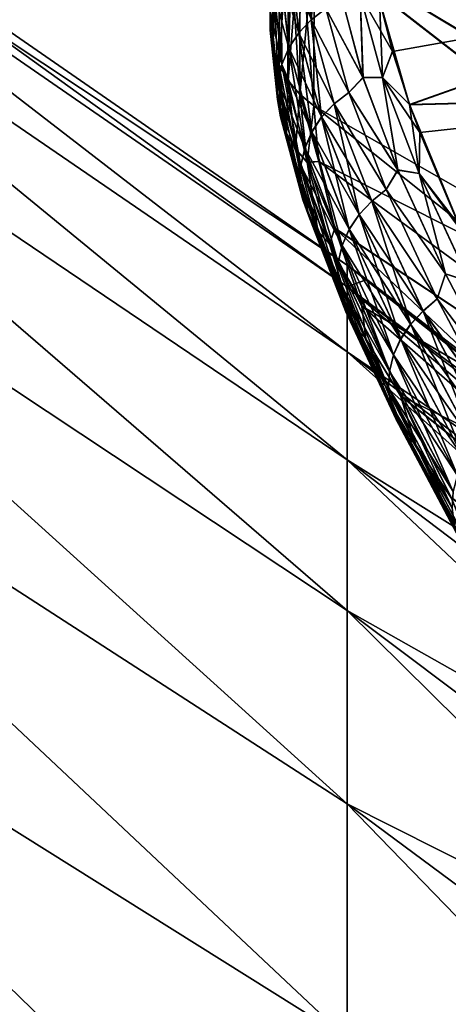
# Model space of a CAD drawing. Header units: metres. Extents: x -2 to 102, y -85 to 102.
# Tile 273 of 343: x 79.677 to 80.302, y 22.755 to 24.192. Entities that reach past the tile are written whole.
import ezdxf

# ---------------------------------------------------------------- set-up
doc = ezdxf.new("R2010")
doc.units = ezdxf.units.M
doc.layers.add('solid_21064300', color=7, linetype='CONTINUOUS')

msp = doc.modelspace()

# ---------------------------------------------------------------- linework, layer by layer
at = {"layer": 'solid_21064300'}
for points in [[(80.107178, 24.701286, -1.143934), (81.271263, 23.869299), (80.107262, 24.727703)], [(80.107178, 24.701128, 1.147383), (80.107262, 24.727703), (81.271255, 23.8398, 1.186334)], [(80.107262, 24.727703), (81.271263, 23.869299), (81.271255, 23.8398, 1.186334)], [(80.106949, 24.621334, 2.293463), (80.107178, 24.701128, 1.147383), (81.271255, 23.8398, 1.186334)], [(80.107178, 24.701286, -1.143934), (80.106956, 24.621655, -2.290017), (81.271263, 23.839798, -1.186356)], [(80.107178, 24.701286, -1.143934), (81.271263, 23.839798, -1.186356), (81.271263, 23.869299)], [(80.154282, 23.801918, -1.22692), (78.987701, 24.608393, -1.28967), (78.987701, 24.642164)], [(80.154282, 23.833519), (80.154282, 23.801918, -1.22692), (78.987701, 24.642164)], [(78.987701, 24.608393, 1.289669), (80.154282, 23.833519), (78.987701, 24.642164)], [(80.106575, 24.488495, 3.434633), (80.106949, 24.621334, 2.293463), (81.271255, 23.751373, 2.369735)], [(80.106956, 24.621655, -2.290017), (80.106583, 24.488974, -3.4312), (81.271263, 23.751369, -2.369779)], [(80.106949, 24.621334, 2.293463), (81.271255, 23.8398, 1.186334), (81.271255, 23.751373, 2.369735)], [(80.106956, 24.621655, -2.290017), (81.271263, 23.751369, -2.369779), (81.271263, 23.839798, -1.186356)], [(80.154282, 23.707199, -2.450586), (78.987701, 24.507172, -2.575806), (78.987701, 24.608393, -1.28967)], [(80.154282, 23.801918, -1.22692), (80.154282, 23.707199, -2.450586), (78.987701, 24.608393, -1.28967)], [(80.154282, 23.801918, 1.22692), (80.154282, 23.833519), (78.987701, 24.608393, 1.289669)], [(80.154282, 23.707199, 2.450586), (78.987701, 24.608393, 1.289669), (78.987701, 24.507172, 2.575805)], [(80.154282, 23.707199, 2.450586), (80.154282, 23.801918, 1.22692), (78.987701, 24.608393, 1.289669)], [(80.154282, 23.549612, -3.667754), (78.987701, 24.338778, -3.854882), (78.987701, 24.507172, -2.575806)], [(80.154282, 23.707199, -2.450586), (80.154282, 23.549612, -3.667754), (78.987701, 24.507172, -2.575806)], [(80.154282, 23.549612, 3.667754), (78.987701, 24.507172, 2.575805), (78.987701, 24.338778, 3.854882)], [(80.154282, 23.549612, 3.667754), (80.154282, 23.707199, 2.450586), (78.987701, 24.507172, 2.575805)], [(80.106064, 24.302885, 4.568428), (80.106575, 24.488495, 3.434633), (81.271255, 23.604242, 3.547279)], [(80.106583, 24.488974, -3.4312), (80.106071, 24.303524, -4.565017), (81.271263, 23.604231, -3.547344)], [(80.106575, 24.488495, 3.434633), (81.271255, 23.751373, 2.369735), (81.271255, 23.604242, 3.547279)], [(80.106583, 24.488974, -3.4312), (81.271263, 23.604231, -3.547344), (81.271263, 23.751369, -2.369779)], [(80.042473, 24.414589, 4.589357), (80.041786, 24.176214, 5.713917), (80.04248, 24.202394, 5.720093)], [(80.042473, 24.414589, 4.589357), (80.046516, 24.388443, 4.584454), (80.041786, 24.176214, 5.713917)], [(80.042473, 24.415232, -4.585931), (80.042572, 24.202391, -5.720061), (80.04187, 24.176226, -5.713888)], [(80.046516, 24.389086, -4.58103), (80.042473, 24.415232, -4.585931), (80.04187, 24.176226, -5.713888)], [(80.046516, 24.389086, -4.58103), (80.04187, 24.176226, -5.713888), (80.045975, 24.150356, -5.707788)], [(80.055252, 24.364071, -4.576345), (80.046516, 24.389086, -4.58103), (80.045975, 24.150356, -5.707788)], [(80.046516, 24.388443, 4.584454), (80.045906, 24.150333, 5.707814), (80.041786, 24.176214, 5.713917)], [(80.046516, 24.388443, 4.584454), (80.055252, 24.363428, 4.579764), (80.045906, 24.150333, 5.707814)], [(80.055252, 24.363428, 4.579764), (80.05471, 24.125586, 5.701982), (80.045906, 24.150333, 5.707814)], [(80.055252, 24.364071, -4.576345), (80.045975, 24.150356, -5.707788), (80.054764, 24.125614, -5.701957)], [(80.055252, 24.363428, 4.579764), (80.06839, 24.340349, 4.575441), (80.05471, 24.125586, 5.701982)], [(80.06839, 24.34099, -4.572024), (80.055252, 24.364071, -4.576345), (80.054764, 24.125614, -5.701957)], [(80.154282, 23.329576, -4.875196), (78.987701, 24.103674, -5.123393), (78.987701, 24.338778, -3.854882)], [(80.154282, 23.549612, -3.667754), (80.154282, 23.329576, -4.875196), (78.987701, 24.338778, -3.854882)], [(80.154282, 23.329576, 4.875196), (78.987701, 24.338778, 3.854882), (78.987701, 24.103674, 5.123392)], [(80.154282, 23.329576, 4.875196), (80.154282, 23.549612, 3.667754), (78.987701, 24.338778, 3.854882)], [(80.06839, 24.340349, 4.575441), (80.067917, 24.102768, 5.696607), (80.05471, 24.125586, 5.701982)], [(80.06839, 24.34099, -4.572024), (80.054764, 24.125614, -5.701957), (80.06778, 24.103031, -5.696637)], [(80.06839, 24.34099, -4.572024), (80.06778, 24.103031, -5.696637), (80.084885, 24.082853, -5.691887)], [(80.06839, 24.340349, 4.575441), (80.085518, 24.319948, 4.571621), (80.067917, 24.102768, 5.696607)], [(80.085518, 24.320589, -4.568208), (80.06839, 24.34099, -4.572024), (80.084885, 24.082853, -5.691887)], [(80.085518, 24.319948, 4.571621), (80.085098, 24.082611, 5.691863), (80.067917, 24.102768, 5.696607)], [(80.085518, 24.320589, -4.568208), (80.084885, 24.082853, -5.691887), (80.105423, 24.065969, -5.687916)], [(80.085518, 24.319948, 4.571621), (80.106064, 24.302885, 4.568428), (80.085098, 24.082611, 5.691863)], [(80.085518, 24.320589, -4.568208), (80.105423, 24.065969, -5.687916), (80.106071, 24.303524, -4.565017)], [(80.085098, 24.082611, 5.691863), (80.106064, 24.302885, 4.568428), (80.105415, 24.065962, 5.687948)], [(80.112175, 24.309462, 5.745394), (80.090706, 24.29368, 5.741658), (80.101768, 24.191565, 6.126545)], [(80.123169, 24.207716, 6.128987), (80.112175, 24.309462, 5.745394), (80.101768, 24.191565, 6.126545)], [(80.105415, 24.065962, 5.687948), (80.106064, 24.302885, 4.568428), (81.271255, 23.398766, 4.716055)], [(80.106071, 24.303524, -4.565017), (80.105423, 24.065969, -5.687916), (81.271263, 23.398748, -4.716142)], [(80.106064, 24.302885, 4.568428), (81.271255, 23.604242, 3.547279), (81.271255, 23.398766, 4.716055)], [(80.106071, 24.303524, -4.565017), (81.271263, 23.398748, -4.716142), (81.271263, 23.604231, -3.547344)], [(80.072479, 24.27442, 5.737103), (80.083534, 24.172319, 6.121932), (80.090706, 24.29368, 5.741658)], [(80.083534, 24.172319, 6.121932), (80.101768, 24.191565, 6.126545), (80.090706, 24.29368, 5.741658)], [(80.058075, 24.2523, 5.731875), (80.069122, 24.150312, 6.116279), (80.072479, 24.27442, 5.737103)], [(80.058174, 24.25226, -5.731835), (80.072563, 24.274364, -5.737058), (80.083527, 24.172365, -6.121773)], [(80.069122, 24.150312, 6.116279), (80.083534, 24.172319, 6.121932), (80.072479, 24.27442, 5.737103)], [(80.083527, 24.172365, -6.121773), (80.072563, 24.274364, -5.737058), (80.101761, 24.191608, -6.126386)], [(80.047966, 24.228031, 5.726144), (80.05899, 24.126249, 6.109769), (80.058075, 24.2523, 5.731875)], [(80.048065, 24.228008, -5.726108), (80.058174, 24.25226, -5.731835), (80.069115, 24.150356, -6.11612)], [(80.05899, 24.126249, 6.109769), (80.069122, 24.150312, 6.116279), (80.058075, 24.2523, 5.731875)], [(80.069115, 24.150356, -6.11612), (80.058174, 24.25226, -5.731835), (80.083527, 24.172365, -6.121773)], [(80.245132, 24.067879, 6.617633), (80.711327, 24.233545, 6.187296), (80.201118, 24.220669, 6.164386)], [(80.20121, 24.220272, -6.165697), (80.711304, 24.233112, -6.188738), (80.220108, 24.145254, -6.400571)], [(80.711304, 24.233112, -6.188738), (80.245323, 24.067345, -6.619049), (80.220108, 24.145254, -6.400571)], [(80.245132, 24.067879, 6.617633), (80.749962, 24.081099, 6.640653), (80.711327, 24.233545, 6.187296)], [(80.711304, 24.233112, -6.188738), (80.749992, 24.080524, -6.6422), (80.245323, 24.067345, -6.619049)], [(80.04248, 24.202394, 5.720093), (80.053467, 24.100904, 6.102612), (80.047966, 24.228031, 5.726144)], [(80.042572, 24.202391, -5.720061), (80.048065, 24.228008, -5.726108), (80.058983, 24.126293, -6.109611)], [(80.053467, 24.100904, 6.102612), (80.05899, 24.126249, 6.109769), (80.047966, 24.228031, 5.726144)], [(80.058983, 24.126293, -6.109611), (80.048065, 24.228008, -5.726108), (80.069115, 24.150356, -6.11612)], [(80.146393, 24.223719, -6.117386), (80.177177, 24.107109, -6.479768), (80.123169, 24.207764, -6.128822)], [(80.1464, 24.223665, 6.117579), (80.123169, 24.207716, 6.128987), (80.177216, 24.106989, 6.480118)], [(80.172821, 24.228045, -6.129605), (80.177177, 24.107109, -6.479768), (80.146393, 24.223719, -6.117386)], [(80.1464, 24.223665, 6.117579), (80.177216, 24.106989, 6.480118), (80.172829, 24.227993, 6.129789)], [(80.172821, 24.228045, -6.129605), (80.20121, 24.220272, -6.165697), (80.220108, 24.145254, -6.400571)], [(80.172821, 24.228045, -6.129605), (80.220108, 24.145254, -6.400571), (80.205467, 24.107203, -6.501973)], [(80.172821, 24.228045, -6.129605), (80.205467, 24.107203, -6.501973), (80.177177, 24.107109, -6.479768)], [(80.172829, 24.227993, 6.129789), (80.205498, 24.107088, 6.502306), (80.201118, 24.220669, 6.164386)], [(80.177216, 24.106989, 6.480118), (80.205498, 24.107088, 6.502306), (80.172829, 24.227993, 6.129789)], [(80.245132, 24.067879, 6.617633), (80.201118, 24.220669, 6.164386), (80.220009, 24.145597, 6.39957)], [(80.205498, 24.107088, 6.502306), (80.220009, 24.145597, 6.39957), (80.201118, 24.220669, 6.164386)], [(80.041786, 24.176214, 5.713917), (80.052734, 24.075096, 6.095037), (80.04248, 24.202394, 5.720093)], [(80.04187, 24.176226, -5.713888), (80.042572, 24.202391, -5.720061), (80.053467, 24.10095, -6.102454)], [(80.052734, 24.075096, 6.095037), (80.053467, 24.100904, 6.102612), (80.04248, 24.202394, 5.720093)], [(80.053467, 24.10095, -6.102454), (80.042572, 24.202391, -5.720061), (80.058983, 24.126293, -6.109611)], [(80.101761, 24.191608, -6.126386), (80.123169, 24.207764, -6.128822), (80.156319, 24.085558, -6.504808)], [(80.156342, 24.085455, 6.505106), (80.123169, 24.207716, 6.128987), (80.101768, 24.191565, 6.126545)], [(80.177177, 24.107109, -6.479768), (80.156319, 24.085558, -6.504808), (80.123169, 24.207764, -6.128822)], [(80.177216, 24.106989, 6.480118), (80.123169, 24.207716, 6.128987), (80.156342, 24.085455, 6.505106)], [(80.083527, 24.172365, -6.121773), (80.101761, 24.191608, -6.126386), (80.135109, 24.068911, -6.503612)], [(80.083534, 24.172319, 6.121932), (80.116898, 24.049589, 6.499222), (80.101768, 24.191565, 6.126545)], [(80.135109, 24.068911, -6.503612), (80.101761, 24.191608, -6.126386), (80.156319, 24.085558, -6.504808)], [(80.156342, 24.085455, 6.505106), (80.101768, 24.191565, 6.126545), (80.135132, 24.068813, 6.503898)], [(80.116898, 24.049589, 6.499222), (80.135132, 24.068813, 6.503898), (80.101768, 24.191565, 6.126545)], [(80.056808, 24.049652, 6.087289), (80.052734, 24.075096, 6.095037), (80.041786, 24.176214, 5.713917)], [(80.045906, 24.150333, 5.707814), (80.056808, 24.049652, 6.087289), (80.041786, 24.176214, 5.713917)], [(80.052727, 24.075142, -6.09488), (80.04187, 24.176226, -5.713888), (80.053467, 24.10095, -6.102454)], [(80.045975, 24.150356, -5.707788), (80.04187, 24.176226, -5.713888), (80.052727, 24.075142, -6.09488)], [(80.069115, 24.150356, -6.11612), (80.083527, 24.172365, -6.121773), (80.116875, 24.049686, -6.498936)], [(80.069122, 24.150312, 6.116279), (80.102448, 24.027718, 6.493154), (80.083534, 24.172319, 6.121932)], [(80.116875, 24.049686, -6.498936), (80.083527, 24.172365, -6.121773), (80.135109, 24.068911, -6.503612)], [(80.102448, 24.027718, 6.493154), (80.116898, 24.049589, 6.499222), (80.083534, 24.172319, 6.121932)], [(80.065559, 24.025393, 6.079618), (80.056808, 24.049652, 6.087289), (80.045906, 24.150333, 5.707814)], [(80.05471, 24.125586, 5.701982), (80.065559, 24.025393, 6.079618), (80.045906, 24.150333, 5.707814)], [(80.056801, 24.049698, -6.087132), (80.045975, 24.150356, -5.707788), (80.052727, 24.075142, -6.09488)], [(80.054764, 24.125614, -5.701957), (80.045975, 24.150356, -5.707788), (80.056801, 24.049698, -6.087132)], [(80.058983, 24.126293, -6.109611), (80.069115, 24.150356, -6.11612), (80.102425, 24.027815, -6.492868)], [(80.05899, 24.126249, 6.109769), (80.092255, 24.003901, 6.485888), (80.069122, 24.150312, 6.116279)], [(80.102425, 24.027815, -6.492868), (80.069115, 24.150356, -6.11612), (80.116875, 24.049686, -6.498936)], [(80.092255, 24.003901, 6.485888), (80.102448, 24.027718, 6.493154), (80.069122, 24.150312, 6.116279)], [(80.205467, 24.107203, -6.501973), (80.220108, 24.145254, -6.400571), (80.245323, 24.067345, -6.619049)], [(80.205498, 24.107088, 6.502306), (80.245132, 24.067879, 6.617633), (80.220009, 24.145597, 6.39957)], [(80.053467, 24.10095, -6.102454), (80.058983, 24.126293, -6.109611), (80.092224, 24.003998, -6.485602)], [(80.053467, 24.100904, 6.102612), (80.086639, 23.978905, 6.477658), (80.05899, 24.126249, 6.109769)], [(80.078712, 24.003098, 6.072268), (80.065559, 24.025393, 6.079618), (80.05471, 24.125586, 5.701982)], [(80.067917, 24.102768, 5.696607), (80.078712, 24.003098, 6.072268), (80.05471, 24.125586, 5.701982)], [(80.065559, 24.025438, -6.07946), (80.054764, 24.125614, -5.701957), (80.056801, 24.049698, -6.087132)], [(80.06778, 24.103031, -5.696637), (80.054764, 24.125614, -5.701957), (80.065559, 24.025438, -6.07946)], [(80.092224, 24.003998, -6.485602), (80.058983, 24.126293, -6.109611), (80.102425, 24.027815, -6.492868)], [(80.086639, 23.978905, 6.477658), (80.092255, 24.003901, 6.485888), (80.05899, 24.126249, 6.109769)], [(80.154282, 23.047674, -6.069709), (78.987701, 23.802504, -6.377859), (78.987701, 24.103674, -5.123393)], [(80.154282, 23.329576, -4.875196), (80.154282, 23.047674, -6.069709), (78.987701, 24.103674, -5.123393)], [(80.154282, 23.047674, 6.069709), (78.987701, 24.103674, 5.123392), (78.987701, 23.802504, 6.377859)], [(80.154282, 23.047674, 6.069709), (80.154282, 23.329576, 4.875196), (78.987701, 24.103674, 5.123392)], [(80.078705, 24.003141, -6.072111), (80.06778, 24.103031, -5.696637), (80.065559, 24.025438, -6.07946)], [(80.084885, 24.082853, -5.691887), (80.06778, 24.103031, -5.696637), (80.078705, 24.003141, -6.072111)], [(80.095833, 23.983484, 6.065478), (80.078712, 24.003098, 6.072268), (80.067917, 24.102768, 5.696607)], [(80.085098, 24.082611, 5.691863), (80.095833, 23.983484, 6.065478), (80.067917, 24.102768, 5.696607)], [(80.177177, 24.107109, -6.479768), (80.227852, 23.972464, -6.833333), (80.156319, 24.085558, -6.504808)], [(80.177216, 24.106989, 6.480118), (80.156342, 24.085455, 6.505106), (80.227928, 23.972263, 6.833832)], [(80.205467, 24.107203, -6.501973), (80.227852, 23.972464, -6.833333), (80.177177, 24.107109, -6.479768)], [(80.177216, 24.106989, 6.480118), (80.227928, 23.972263, 6.833832), (80.205498, 24.107088, 6.502306)], [(80.205467, 24.107203, -6.501973), (80.245323, 24.067345, -6.619049), (80.260109, 24.027229, -6.723572)], [(80.205467, 24.107203, -6.501973), (80.260109, 24.027229, -6.723572), (80.259148, 23.967295, -6.864906)], [(80.205467, 24.107203, -6.501973), (80.259148, 23.967295, -6.864906), (80.227852, 23.972464, -6.833333)], [(80.205498, 24.107088, 6.502306), (80.259224, 23.967102, 6.865381), (80.245132, 24.067879, 6.617633)], [(80.227928, 23.972263, 6.833832), (80.259224, 23.967102, 6.865381), (80.205498, 24.107088, 6.502306)], [(80.052727, 24.075142, -6.09488), (80.053467, 24.10095, -6.102454), (80.086609, 23.979002, -6.477374)], [(80.052734, 24.075096, 6.095037), (80.085785, 23.953537, 6.46873), (80.053467, 24.100904, 6.102612)], [(80.086609, 23.979002, -6.477374), (80.053467, 24.10095, -6.102454), (80.092224, 24.003998, -6.485602)], [(80.085785, 23.953537, 6.46873), (80.086639, 23.978905, 6.477658), (80.053467, 24.100904, 6.102612)], [(80.085754, 23.953634, -6.468447), (80.052727, 24.075142, -6.09488), (80.086609, 23.979002, -6.477374)], [(80.056801, 24.049698, -6.087132), (80.052727, 24.075142, -6.09488), (80.085754, 23.953634, -6.468447)], [(80.089714, 23.92861, 6.459391), (80.085785, 23.953537, 6.46873), (80.052734, 24.075096, 6.095037)], [(80.056808, 24.049652, 6.087289), (80.089714, 23.92861, 6.459391), (80.052734, 24.075096, 6.095037)], [(80.095833, 23.983528, -6.065321), (80.084885, 24.082853, -5.691887), (80.078705, 24.003141, -6.072111)], [(80.095833, 23.983528, -6.065321), (80.105423, 24.065969, -5.687916), (80.084885, 24.082853, -5.691887)], [(80.085098, 24.082611, 5.691863), (80.105415, 24.065962, 5.687948), (80.112755, 23.984676, 6.000349)], [(80.085098, 24.082611, 5.691863), (80.112755, 23.984676, 6.000349), (80.095833, 23.983484, 6.065478)], [(80.135109, 24.068911, -6.503612), (80.156319, 24.085558, -6.504808), (80.210808, 23.944027, -6.871127)], [(80.210876, 23.943855, 6.87155), (80.156342, 24.085455, 6.505106), (80.135132, 24.068813, 6.503898)], [(80.227852, 23.972464, -6.833333), (80.210808, 23.944027, -6.871127), (80.156319, 24.085558, -6.504808)], [(80.227928, 23.972263, 6.833832), (80.156342, 24.085455, 6.505106), (80.210876, 23.943855, 6.87155)], [(80.32016, 23.884939, 7.060623), (80.749962, 24.081099, 6.640653), (80.245132, 24.067879, 6.617633)], [(80.260109, 24.027229, -6.723572), (80.245323, 24.067345, -6.619049), (80.749992, 24.080524, -6.6422)], [(80.260109, 24.027229, -6.723572), (80.749992, 24.080524, -6.6422), (80.31739, 23.891033, -7.047097)], [(80.095833, 23.983528, -6.065321), (80.112793, 23.984516, -6.000885), (80.105423, 24.065969, -5.687916)], [(80.105415, 24.065962, 5.687948), (81.271255, 23.398766, 4.716055), (81.271255, 23.135454, 5.873174)], [(80.112755, 23.984676, 6.000349), (80.105415, 24.065962, 5.687948), (81.271255, 23.135454, 5.873174)], [(80.105423, 24.065969, -5.687916), (80.112793, 23.984516, -6.000885), (81.271263, 23.398748, -4.716142)], [(80.116875, 24.049686, -6.498936), (80.135109, 24.068911, -6.503612), (80.189919, 23.926788, -6.871083)], [(80.116898, 24.049589, 6.499222), (80.171738, 23.907425, 6.866745), (80.135132, 24.068813, 6.503898)], [(80.189919, 23.926788, -6.871083), (80.135109, 24.068911, -6.503612), (80.210808, 23.944027, -6.871127)], [(80.210876, 23.943855, 6.87155), (80.135132, 24.068813, 6.503898), (80.18998, 23.926622, 6.871489)], [(80.171738, 23.907425, 6.866745), (80.18998, 23.926622, 6.871489), (80.135132, 24.068813, 6.503898)], [(80.317116, 23.891632, 7.045779), (80.245132, 24.067879, 6.617633), (80.259933, 24.027683, 6.722426)], [(80.259224, 23.967102, 6.865381), (80.259933, 24.027683, 6.722426), (80.245132, 24.067879, 6.617633)], [(80.317116, 23.891632, 7.045779), (80.32016, 23.884939, 7.060623), (80.245132, 24.067879, 6.617633)], [(80.089691, 23.928707, -6.459108), (80.056801, 24.049698, -6.087132), (80.085754, 23.953634, -6.468447)], [(80.065559, 24.025438, -6.07946), (80.056801, 24.049698, -6.087132), (80.089691, 23.928707, -6.459108)], [(80.098312, 23.904928, 6.449941), (80.089714, 23.92861, 6.459391), (80.056808, 24.049652, 6.087289)], [(80.065559, 24.025393, 6.079618), (80.098312, 23.904928, 6.449941), (80.056808, 24.049652, 6.087289)], [(80.102425, 24.027815, -6.492868), (80.116875, 24.049686, -6.498936), (80.171669, 23.907589, -6.866339)], [(80.102448, 24.027718, 6.493154), (80.157227, 23.885708, 6.860273), (80.116898, 24.049589, 6.499222)], [(80.171669, 23.907589, -6.866339), (80.116875, 24.049686, -6.498936), (80.189919, 23.926788, -6.871083)], [(80.157227, 23.885708, 6.860273), (80.171738, 23.907425, 6.866745), (80.116898, 24.049589, 6.499222)], [(80.098282, 23.905025, -6.449659), (80.065559, 24.025438, -6.07946), (80.089691, 23.928707, -6.459108)], [(80.078705, 24.003141, -6.072111), (80.065559, 24.025438, -6.07946), (80.098282, 23.905025, -6.449659)], [(80.11129, 23.883253, 6.440684), (80.098312, 23.904928, 6.449941), (80.065559, 24.025393, 6.079618)], [(80.078712, 24.003098, 6.072268), (80.11129, 23.883253, 6.440684), (80.065559, 24.025393, 6.079618)], [(80.092224, 24.003998, -6.485602), (80.102425, 24.027815, -6.492868), (80.157158, 23.885874, -6.859868)], [(80.092255, 24.003901, 6.485888), (80.146919, 23.862171, 6.852283), (80.102448, 24.027718, 6.493154)], [(80.157158, 23.885874, -6.859868), (80.102425, 24.027815, -6.492868), (80.171669, 23.907589, -6.866339)], [(80.146919, 23.862171, 6.852283), (80.157227, 23.885708, 6.860273), (80.102448, 24.027718, 6.493154)], [(80.259148, 23.967295, -6.864906), (80.260109, 24.027229, -6.723572), (80.31739, 23.891033, -7.047097)], [(80.259224, 23.967102, 6.865381), (80.317116, 23.891632, 7.045779), (80.259933, 24.027683, 6.722426)], [(80.111267, 23.88335, -6.440403), (80.078705, 24.003141, -6.072111), (80.098282, 23.905025, -6.449659)], [(80.095833, 23.983528, -6.065321), (80.078705, 24.003141, -6.072111), (80.111267, 23.88335, -6.440403)], [(80.128242, 23.864283, 6.431918), (80.11129, 23.883253, 6.440684), (80.078712, 24.003098, 6.072268)], [(80.095833, 23.983484, 6.065478), (80.128242, 23.864283, 6.431918), (80.078712, 24.003098, 6.072268)], [(80.086609, 23.979002, -6.477374), (80.092224, 24.003998, -6.485602), (80.146858, 23.862335, -6.851879)], [(80.086639, 23.978905, 6.477658), (80.141151, 23.83757, 6.843033), (80.092255, 24.003901, 6.485888)], [(80.146858, 23.862335, -6.851879), (80.092224, 24.003998, -6.485602), (80.157158, 23.885874, -6.859868)], [(80.141151, 23.83757, 6.843033), (80.146919, 23.862171, 6.852283), (80.092255, 24.003901, 6.485888)], [(80.085754, 23.953634, -6.468447), (80.086609, 23.979002, -6.477374), (80.14109, 23.837736, -6.842629)], [(80.085785, 23.953537, 6.46873), (80.140106, 23.812698, 6.832818), (80.086639, 23.978905, 6.477658)], [(80.14109, 23.837736, -6.842629), (80.086609, 23.979002, -6.477374), (80.146858, 23.862335, -6.851879)], [(80.140106, 23.812698, 6.832818), (80.141151, 23.83757, 6.843033), (80.086639, 23.978905, 6.477658)], [(80.095833, 23.983484, 6.065478), (80.112755, 23.984676, 6.000349), (80.136116, 23.887417, 6.312624)], [(80.095833, 23.983528, -6.065321), (80.136208, 23.887108, -6.313537), (80.112793, 23.984516, -6.000885)], [(80.128212, 23.864378, -6.431638), (80.136208, 23.887108, -6.313537), (80.095833, 23.983528, -6.065321)], [(80.128212, 23.864378, -6.431638), (80.095833, 23.983528, -6.065321), (80.111267, 23.88335, -6.440403)], [(80.095833, 23.983484, 6.065478), (80.136116, 23.887417, 6.312624), (80.128242, 23.864283, 6.431918)], [(80.136116, 23.887417, 6.312624), (80.112755, 23.984676, 6.000349), (81.271255, 23.135454, 5.873174)], [(80.112793, 23.984516, -6.000885), (81.271263, 23.135427, -5.873281), (81.271263, 23.398748, -4.716142)], [(80.112793, 23.984516, -6.000885), (80.136208, 23.887108, -6.313537), (81.271263, 23.135427, -5.873281)], [(80.227852, 23.972464, -6.833333), (80.29731, 23.821043, -7.176445), (80.210808, 23.944027, -6.871127)], [(80.259148, 23.967295, -6.864906), (80.29731, 23.821043, -7.176445), (80.227852, 23.972464, -6.833333)], [(80.227928, 23.972263, 6.833832), (80.210876, 23.943855, 6.87155), (80.297447, 23.820747, 7.177078)], [(80.227928, 23.972263, 6.833832), (80.297447, 23.820747, 7.177078), (80.259224, 23.967102, 6.865381)], [(80.259148, 23.967295, -6.864906), (80.31739, 23.891033, -7.047097), (80.32048, 23.884245, -7.062148)], [(80.259148, 23.967295, -6.864906), (80.32048, 23.884245, -7.062148), (80.332642, 23.809702, -7.216657)], [(80.259148, 23.967295, -6.864906), (80.332642, 23.809702, -7.216657), (80.29731, 23.821043, -7.176445)], [(80.259224, 23.967102, 6.865381), (80.332779, 23.809418, 7.217256), (80.317116, 23.891632, 7.045779)], [(80.297447, 23.820747, 7.177078), (80.332779, 23.809418, 7.217256), (80.259224, 23.967102, 6.865381)], [(80.140038, 23.812864, -6.832416), (80.085754, 23.953634, -6.468447), (80.14109, 23.837736, -6.842629)], [(80.089691, 23.928707, -6.459108), (80.085754, 23.953634, -6.468447), (80.140038, 23.812864, -6.832416)], [(80.143814, 23.788357, 6.821969), (80.140106, 23.812698, 6.832818), (80.085785, 23.953537, 6.46873)], [(80.089714, 23.92861, 6.459391), (80.143814, 23.788357, 6.821969), (80.085785, 23.953537, 6.46873)], [(80.189919, 23.926788, -6.871083), (80.210808, 23.944027, -6.871127), (80.285378, 23.784603, -7.225979)], [(80.2855, 23.784351, 7.226511), (80.210876, 23.943855, 6.87155), (80.18998, 23.926622, 6.871489)], [(80.29731, 23.821043, -7.176445), (80.285378, 23.784603, -7.225979), (80.210808, 23.944027, -6.871127)], [(80.297447, 23.820747, 7.177078), (80.210876, 23.943855, 6.87155), (80.2855, 23.784351, 7.226511)], [(80.143753, 23.788521, -6.821568), (80.089691, 23.928707, -6.459108), (80.140038, 23.812864, -6.832416)], [(80.098282, 23.905025, -6.449659), (80.089691, 23.928707, -6.459108), (80.143753, 23.788521, -6.821568)], [(80.152161, 23.765327, 6.810833), (80.143814, 23.788357, 6.821969), (80.089714, 23.92861, 6.459391)], [(80.098312, 23.904928, 6.449941), (80.152161, 23.765327, 6.810833), (80.089714, 23.92861, 6.459391)], [(80.171669, 23.907589, -6.866339), (80.189919, 23.926788, -6.871083), (80.264908, 23.766687, -7.226984)], [(80.171738, 23.907425, 6.866745), (80.246765, 23.74728, 7.222672), (80.18998, 23.926622, 6.871489)], [(80.264908, 23.766687, -7.226984), (80.189919, 23.926788, -6.871083), (80.285378, 23.784603, -7.225979)], [(80.2855, 23.784351, 7.226511), (80.18998, 23.926622, 6.871489), (80.265022, 23.766443, 7.227494)], [(80.246765, 23.74728, 7.222672), (80.265022, 23.766443, 7.227494), (80.18998, 23.926622, 6.871489)], [(80.152092, 23.76549, -6.810434), (80.098282, 23.905025, -6.449659), (80.143753, 23.788521, -6.821568)], [(80.111267, 23.88335, -6.440403), (80.098282, 23.905025, -6.449659), (80.152092, 23.76549, -6.810434)], [(80.164871, 23.74435, 6.799771), (80.152161, 23.765327, 6.810833), (80.098312, 23.904928, 6.449941)], [(80.11129, 23.883253, 6.440684), (80.164871, 23.74435, 6.799771), (80.098312, 23.904928, 6.449941)], [(80.157158, 23.885874, -6.859868), (80.171669, 23.907589, -6.866339), (80.246643, 23.747524, -7.222162)], [(80.157227, 23.885708, 6.860273), (80.23217, 23.725739, 7.215814), (80.171738, 23.907425, 6.866745)], [(80.246643, 23.747524, -7.222162), (80.171669, 23.907589, -6.866339), (80.264908, 23.766687, -7.226984)], [(80.23217, 23.725739, 7.215814), (80.246765, 23.74728, 7.222672), (80.171738, 23.907425, 6.866745)], [(80.128212, 23.864378, -6.431638), (80.17556, 23.773804, -6.625165), (80.136208, 23.887108, -6.313537)], [(80.128242, 23.864283, 6.431918), (80.136116, 23.887417, 6.312624), (80.175385, 23.774233, 6.624075)], [(80.136116, 23.887417, 6.312624), (81.271255, 23.135454, 5.873174), (81.271255, 22.814959, 7.015776)], [(80.175385, 23.774233, 6.624075), (80.136116, 23.887417, 6.312624), (81.271255, 22.814959, 7.015776)], [(80.136208, 23.887108, -6.313537), (80.17556, 23.773804, -6.625165), (81.271263, 23.135427, -5.873281)], [(80.16481, 23.744513, -6.799373), (80.111267, 23.88335, -6.440403), (80.152092, 23.76549, -6.810434)], [(80.128212, 23.864378, -6.431638), (80.111267, 23.88335, -6.440403), (80.16481, 23.744513, -6.799373)], [(80.181541, 23.726103, 6.789136), (80.164871, 23.74435, 6.799771), (80.11129, 23.883253, 6.440684)], [(80.128242, 23.864283, 6.431918), (80.181541, 23.726103, 6.789136), (80.11129, 23.883253, 6.440684)], [(80.146858, 23.862335, -6.851879), (80.157158, 23.885874, -6.859868), (80.232056, 23.725981, -7.215305)], [(80.146919, 23.862171, 6.852283), (80.221725, 23.702509, 7.20714), (80.157227, 23.885708, 6.860273)], [(80.232056, 23.725981, -7.215305), (80.157158, 23.885874, -6.859868), (80.246643, 23.747524, -7.222162)], [(80.221725, 23.702509, 7.20714), (80.23217, 23.725739, 7.215814), (80.157227, 23.885708, 6.860273)], [(80.18148, 23.726263, -6.78874), (80.17556, 23.773804, -6.625165), (80.128212, 23.864378, -6.431638)], [(80.18148, 23.726263, -6.78874), (80.128212, 23.864378, -6.431638), (80.16481, 23.744513, -6.799373)], [(80.128242, 23.864283, 6.431918), (80.175385, 23.774233, 6.624075), (80.181541, 23.726103, 6.789136)], [(80.14109, 23.837736, -6.842629), (80.146858, 23.862335, -6.851879), (80.221603, 23.702751, -7.206633)], [(80.141151, 23.83757, 6.843033), (80.215752, 23.678339, 7.19693), (80.146919, 23.862171, 6.852283)], [(80.221603, 23.702751, -7.206633), (80.146858, 23.862335, -6.851879), (80.232056, 23.725981, -7.215305)], [(80.215752, 23.678339, 7.19693), (80.221725, 23.702509, 7.20714), (80.146919, 23.862171, 6.852283)], [(80.140038, 23.812864, -6.832416), (80.14109, 23.837736, -6.842629), (80.215637, 23.678581, -7.196424)], [(80.140106, 23.812698, 6.832818), (80.214455, 23.654009, 7.185513), (80.141151, 23.83757, 6.843033)], [(80.215637, 23.678581, -7.196424), (80.14109, 23.837736, -6.842629), (80.221603, 23.702751, -7.206633)], [(80.214455, 23.654009, 7.185513), (80.215752, 23.678339, 7.19693), (80.141151, 23.83757, 6.843033)], [(81.295166, 22.927528, -1.181848), (80.154282, 23.801918, -1.22692), (80.154282, 23.833519)], [(81.295166, 22.927528, -1.181848), (80.154282, 23.833519), (80.182625, 23.812822)], [(80.154282, 23.801918, 1.22692), (80.182625, 23.812822), (80.154282, 23.833519)], [(80.29731, 23.821043, -7.176445), (80.384186, 23.65423, -7.507857), (80.285378, 23.784603, -7.225979)], [(80.297447, 23.820747, 7.177078), (80.2855, 23.784351, 7.226511), (80.384399, 23.653837, 7.508596)], [(80.332642, 23.809702, -7.216657), (80.384186, 23.65423, -7.507857), (80.29731, 23.821043, -7.176445)], [(80.297447, 23.820747, 7.177078), (80.384399, 23.653837, 7.508596), (80.332779, 23.809418, 7.217256)], [(80.154282, 22.704653, -7.248127), (78.987701, 23.436092, -7.614843), (78.987701, 23.802504, -6.377859)], [(80.154282, 23.047674, -6.069709), (80.154282, 22.704653, -7.248127), (78.987701, 23.802504, -6.377859)], [(80.154282, 22.704653, 7.248127), (78.987701, 23.802504, 6.377859), (78.987701, 23.436092, 7.614843)], [(80.154282, 22.704653, 7.248127), (80.154282, 23.047674, 6.069709), (78.987701, 23.802504, 6.377859)], [(80.214333, 23.654251, -7.185008), (80.140038, 23.812864, -6.832416), (80.215637, 23.678581, -7.196424)], [(80.143753, 23.788521, -6.821568), (80.140038, 23.812864, -6.832416), (80.214333, 23.654251, -7.185008)], [(80.217865, 23.630301, 7.173254), (80.214455, 23.654009, 7.185513), (80.140106, 23.812698, 6.832818)], [(80.143814, 23.788357, 6.821969), (80.217865, 23.630301, 7.173254), (80.140106, 23.812698, 6.832818)], [(80.154282, 23.801918, 1.22692), (81.295166, 22.95797), (80.182625, 23.812822)], [(81.295166, 22.836288, -2.360561), (80.154282, 23.707199, -2.450586), (80.154282, 23.801918, -1.22692)], [(81.295166, 22.927528, -1.181848), (81.295166, 22.836288, -2.360561), (80.154282, 23.801918, -1.22692)], [(81.295166, 22.927528, 1.181848), (81.295166, 22.95797), (80.154282, 23.801918, 1.22692)], [(81.295166, 22.927528, 1.181848), (80.154282, 23.801918, 1.22692), (80.154282, 23.707199, 2.450586)], [(81.295166, 22.95797), (81.295166, 22.927528, -1.181848), (80.182625, 23.812822)], [(80.217743, 23.630541, -7.17275), (80.143753, 23.788521, -6.821568), (80.214333, 23.654251, -7.185008)], [(80.152092, 23.76549, -6.810434), (80.143753, 23.788521, -6.821568), (80.217743, 23.630541, -7.17275)], [(80.225876, 23.607977, 7.160549), (80.217865, 23.630301, 7.173254), (80.143814, 23.788357, 6.821969)], [(80.152161, 23.765327, 6.810833), (80.225876, 23.607977, 7.160549), (80.143814, 23.788357, 6.821969)], [(80.231712, 23.643566, 6.936167), (80.175385, 23.774233, 6.624075), (81.271255, 22.814959, 7.015776)], [(80.181541, 23.726103, 6.789136), (80.175385, 23.774233, 6.624075), (80.231712, 23.643566, 6.936167)], [(80.17556, 23.773804, -6.625165), (80.231979, 23.643007, -6.937406), (81.271263, 23.135427, -5.873281)], [(80.18148, 23.726263, -6.78874), (80.231979, 23.643007, -6.937406), (80.17556, 23.773804, -6.625165)], [(80.264908, 23.766687, -7.226984), (80.285378, 23.784603, -7.225979), (80.378456, 23.608849, -7.568029)], [(80.378639, 23.608517, 7.568637), (80.2855, 23.784351, 7.226511), (80.265022, 23.766443, 7.227494)], [(80.384186, 23.65423, -7.507857), (80.378456, 23.608849, -7.568029), (80.285378, 23.784603, -7.225979)], [(80.384399, 23.653837, 7.508596), (80.2855, 23.784351, 7.226511), (80.378639, 23.608517, 7.568637)], [(80.225761, 23.608215, -7.160048), (80.152092, 23.76549, -6.810434), (80.217743, 23.630541, -7.17275)], [(80.16481, 23.744513, -6.799373), (80.152092, 23.76549, -6.810434), (80.225761, 23.608215, -7.160048)], [(80.238235, 23.587755, 7.147807), (80.225876, 23.607977, 7.160549), (80.152161, 23.765327, 6.810833)], [(80.164871, 23.74435, 6.799771), (80.238235, 23.587755, 7.147807), (80.152161, 23.765327, 6.810833)], [(80.246643, 23.747524, -7.222162), (80.264908, 23.766687, -7.226984), (80.35849, 23.590189, -7.569968)], [(80.246765, 23.74728, 7.222672), (80.340378, 23.570753, 7.565641), (80.265022, 23.766443, 7.227494)], [(80.35849, 23.590189, -7.569968), (80.264908, 23.766687, -7.226984), (80.378456, 23.608849, -7.568029)], [(80.378639, 23.608517, 7.568637), (80.265022, 23.766443, 7.227494), (80.358665, 23.58987, 7.570549)], [(80.340378, 23.570753, 7.565641), (80.358665, 23.58987, 7.570549), (80.265022, 23.766443, 7.227494)], [(80.238121, 23.587994, -7.147308), (80.16481, 23.744513, -6.799373), (80.225761, 23.608215, -7.160048)], [(80.18148, 23.726263, -6.78874), (80.16481, 23.744513, -6.799373), (80.238121, 23.587994, -7.147308)], [(80.254539, 23.570288, 7.135437), (80.238235, 23.587755, 7.147807), (80.164871, 23.74435, 6.799771)], [(80.181541, 23.726103, 6.789136), (80.254539, 23.570288, 7.135437), (80.164871, 23.74435, 6.799771)], [(80.232056, 23.725981, -7.215305), (80.246643, 23.747524, -7.222162), (80.340202, 23.571072, -7.56506)], [(80.23217, 23.725739, 7.215814), (80.325691, 23.5494, 7.558414), (80.246765, 23.74728, 7.222672)], [(80.340202, 23.571072, -7.56506), (80.246643, 23.747524, -7.222162), (80.35849, 23.590189, -7.569968)], [(80.325691, 23.5494, 7.558414), (80.340378, 23.570753, 7.565641), (80.246765, 23.74728, 7.222672)], [(80.254425, 23.570524, -7.134941), (80.231979, 23.643007, -6.937406), (80.18148, 23.726263, -6.78874)], [(80.254425, 23.570524, -7.134941), (80.18148, 23.726263, -6.78874), (80.238121, 23.587994, -7.147308)], [(80.181541, 23.726103, 6.789136), (80.231712, 23.643566, 6.936167), (80.254539, 23.570288, 7.135437)], [(80.221603, 23.702751, -7.206633), (80.232056, 23.725981, -7.215305), (80.325516, 23.549717, -7.557834)], [(80.221725, 23.702509, 7.20714), (80.315063, 23.526499, 7.549101), (80.23217, 23.725739, 7.215814)], [(80.325516, 23.549717, -7.557834), (80.232056, 23.725981, -7.215305), (80.340202, 23.571072, -7.56506)], [(80.315063, 23.526499, 7.549101), (80.325691, 23.5494, 7.558414), (80.23217, 23.725739, 7.215814)], [(81.295166, 22.684492, -3.533015), (80.154282, 23.549612, -3.667754), (80.154282, 23.707199, -2.450586)], [(81.295166, 22.836288, -2.360561), (81.295166, 22.684492, -3.533015), (80.154282, 23.707199, -2.450586)], [(81.295166, 22.836288, 2.360561), (80.154282, 23.707199, 2.450586), (80.154282, 23.549612, 3.667754)], [(81.295166, 22.836288, 2.360561), (81.295166, 22.927528, 1.181848), (80.154282, 23.707199, 2.450586)], [(80.215637, 23.678581, -7.196424), (80.221603, 23.702751, -7.206633), (80.314888, 23.526817, -7.548522)], [(80.215752, 23.678339, 7.19693), (80.308853, 23.502789, 7.538001), (80.221725, 23.702509, 7.20714)], [(80.314888, 23.526817, -7.548522), (80.221603, 23.702751, -7.206633), (80.325516, 23.549717, -7.557834)], [(80.308853, 23.502789, 7.538001), (80.315063, 23.526499, 7.549101), (80.221725, 23.702509, 7.20714)], [(80.214333, 23.654251, -7.185008), (80.215637, 23.678581, -7.196424), (80.308678, 23.503105, -7.537423)], [(80.214455, 23.654009, 7.185513), (80.307251, 23.479031, 7.525471), (80.215752, 23.678339, 7.19693)], [(80.308678, 23.503105, -7.537423), (80.215637, 23.678581, -7.196424), (80.314888, 23.526817, -7.548522)], [(80.307251, 23.479031, 7.525471), (80.308853, 23.502789, 7.538001), (80.215752, 23.678339, 7.19693)], [(80.307076, 23.479345, -7.524896), (80.214333, 23.654251, -7.185008), (80.308678, 23.503105, -7.537423)], [(80.217743, 23.630541, -7.17275), (80.214333, 23.654251, -7.185008), (80.307076, 23.479345, -7.524896)], [(80.310303, 23.45599, 7.511915), (80.307251, 23.479031, 7.525471), (80.214455, 23.654009, 7.185513)], [(80.217865, 23.630301, 7.173254), (80.310303, 23.45599, 7.511915), (80.214455, 23.654009, 7.185513)], [(80.305565, 23.494638, 7.248851), (80.231712, 23.643566, 6.936167), (81.271255, 22.814959, 7.015776)], [(80.254539, 23.570288, 7.135437), (80.231712, 23.643566, 6.936167), (80.305565, 23.494638, 7.248851)], [(80.231979, 23.643007, -6.937406), (81.271263, 22.814919, -7.015903), (81.271263, 23.135427, -5.873281)], [(80.231979, 23.643007, -6.937406), (80.305939, 23.49394, -7.250221), (81.271263, 22.814919, -7.015903)], [(80.254425, 23.570524, -7.134941), (80.305939, 23.49394, -7.250221), (80.231979, 23.643007, -6.937406)], [(80.310135, 23.456305, -7.511342), (80.217743, 23.630541, -7.17275), (80.307076, 23.479345, -7.524896)], [(80.225761, 23.608215, -7.160048), (80.217743, 23.630541, -7.17275), (80.310135, 23.456305, -7.511342)], [(80.317924, 23.434406, 7.497769), (80.310303, 23.45599, 7.511915), (80.217865, 23.630301, 7.173254)], [(80.225876, 23.607977, 7.160549), (80.317924, 23.434406, 7.497769), (80.217865, 23.630301, 7.173254)], [(80.317757, 23.434719, -7.497199), (80.225761, 23.608215, -7.160048), (80.310135, 23.456305, -7.511342)], [(80.238121, 23.587994, -7.147308), (80.225761, 23.608215, -7.160048), (80.317757, 23.434719, -7.497199)], [(80.329865, 23.414976, 7.483488), (80.317924, 23.434406, 7.497769), (80.225876, 23.607977, 7.160549)], [(80.238235, 23.587755, 7.147807), (80.329865, 23.414976, 7.483488), (80.225876, 23.607977, 7.160549)], [(80.329697, 23.415289, -7.48292), (80.238121, 23.587994, -7.147308), (80.317757, 23.434719, -7.497199)], [(80.254425, 23.570524, -7.134941), (80.238121, 23.587994, -7.147308), (80.329697, 23.415289, -7.48292)], [(80.345741, 23.398325, 7.469531), (80.329865, 23.414976, 7.483488), (80.238235, 23.587755, 7.147807)], [(80.254539, 23.570288, 7.135437), (80.345741, 23.398325, 7.469531), (80.238235, 23.587755, 7.147807)], [(80.345566, 23.398634, -7.468966), (80.305939, 23.49394, -7.250221), (80.254425, 23.570524, -7.134941)], [(80.345566, 23.398634, -7.468966), (80.254425, 23.570524, -7.134941), (80.329697, 23.415289, -7.48292)], [(80.254539, 23.570288, 7.135437), (80.305565, 23.494638, 7.248851), (80.345741, 23.398325, 7.469531)], [(81.295166, 22.472538, -4.6961), (80.154282, 23.329576, -4.875196), (80.154282, 23.549612, -3.667754)], [(81.295166, 22.684492, -3.533015), (81.295166, 22.472538, -4.6961), (80.154282, 23.549612, -3.667754)], [(81.295166, 22.684492, 3.533015), (80.154282, 23.549612, 3.667754), (80.154282, 23.329576, 4.875196)], [(81.295166, 22.684492, 3.533015), (81.295166, 22.836288, 2.360561), (80.154282, 23.549612, 3.667754)], [(80.154282, 22.301424, -8.407324), (78.987701, 23.005444, -8.830955), (78.987701, 23.436092, -7.614843)], [(80.154282, 22.704653, -7.248127), (80.154282, 22.301424, -8.407324), (78.987701, 23.436092, -7.614843)], [(80.154282, 22.301424, 8.407324), (78.987701, 23.436092, 7.614843), (78.987701, 23.005444, 8.830955)], [(80.154282, 22.301424, 8.407324), (80.154282, 22.704653, 7.248127), (78.987701, 23.436092, 7.614843)], [(81.295166, 22.200993, -5.846732), (80.154282, 23.047674, -6.069709), (80.154282, 23.329576, -4.875196)], [(81.295166, 22.472538, -4.6961), (81.295166, 22.200993, -5.846732), (80.154282, 23.329576, -4.875196)], [(81.295166, 22.472538, 4.6961), (80.154282, 23.329576, 4.875196), (80.154282, 23.047674, 6.069709)], [(81.295166, 22.472538, 4.6961), (81.295166, 22.684492, 3.533015), (80.154282, 23.329576, 4.875196)], [(81.295166, 21.870573, -6.981859), (80.154282, 22.704653, -7.248127), (80.154282, 23.047674, -6.069709)], [(81.295166, 22.200993, -5.846732), (81.295166, 21.870573, -6.981859), (80.154282, 23.047674, -6.069709)], [(81.295166, 22.200993, 5.846732), (80.154282, 23.047674, 6.069709), (80.154282, 22.704653, 7.248127)], [(81.295166, 22.200993, 5.846732), (81.295166, 22.472538, 4.6961), (80.154282, 23.047674, 6.069709)], [(80.154282, 21.839056, -9.544226), (78.987701, 22.511742, -10.02286), (78.987701, 23.005444, -8.830955)], [(80.154282, 22.301424, -8.407324), (80.154282, 21.839056, -9.544226), (78.987701, 23.005444, -8.830955)], [(80.154282, 21.839056, 9.544226), (78.987701, 23.005444, 8.830955), (78.987701, 22.511742, 10.022859)], [(80.154282, 21.839056, 9.544226), (80.154282, 22.301424, 8.407324), (78.987701, 23.005444, 8.830955)]]:
    msp.add_3dface(points, dxfattribs=at)

doc.saveas('drawing.dxf')
